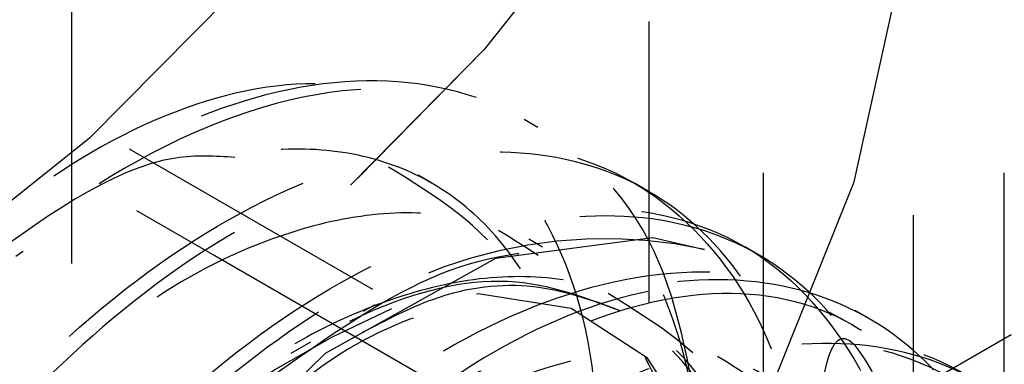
# Model space of a CAD drawing. Header units: inches. Extents: x 1907 to 2452, y -210 to -54.
# Tile 262 of 656: x 1999.17 to 1999.521, y -194.989 to -194.866. Entities that reach past the tile are written whole.
import ezdxf

# ---------------------------------------------------------------- set-up
doc = ezdxf.new("R2010")
doc.units = ezdxf.units.IN
doc.header["$LTSCALE"] = 0.5
doc.header["$MEASUREMENT"] = 0
doc.linetypes.add('HIDDEN', pattern=[0.22499999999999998, 0.15, -0.075])
doc.layers.add('SID-M-H', color=4, linetype='HIDDEN')

msp = doc.modelspace()

# ---------------------------------------------------------------- linework, layer by layer
at = {"layer": 'SID-M-H'}
for p, q in [((1999.188790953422, -196.352690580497), (1999.188790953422, -194.3113385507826)), ((1998.343205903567, -194.4118587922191), (1999.558914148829, -195.1136722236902)), ((1998.345828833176, -194.4337997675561), (1999.67291837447, -195.1999122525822)), ((1999.394303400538, -195.7665349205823), (1999.394303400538, -194.5172274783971)), ((1999.488303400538, -195.0354409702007), (1999.488303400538, -194.5172274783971)), ((1999.434852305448, -194.5203470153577), (1999.434852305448, -195.0412748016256)), ((1999.520539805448, -194.5203470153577), (1999.520539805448, -195.0472940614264)), ((1999.672758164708, -195.1998861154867), (1998.69938222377, -194.6379681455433)), ((1999.392413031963, -194.8050378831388), (1999.335571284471, -194.8764548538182)), ((1999.26106747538, -194.8414031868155), (1999.195051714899, -194.9080934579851)), ((1999.467222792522, -194.9235655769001), (1999.484423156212, -194.8456005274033)), ((1999.287956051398, -194.9247756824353), (1999.335571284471, -194.8764548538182)), ((1999.335571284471, -194.8764548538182), (1999.290656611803, -194.9222392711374)), ((1999.354690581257, -194.9042084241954), (1999.349767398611, -194.9013663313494)), ((1999.195051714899, -194.9080934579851), (1999.117130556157, -194.9703550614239)), ((1999.316929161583, -194.9240748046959), (1999.312018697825, -194.9212400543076)), ((1999.393973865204, -194.9268861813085), (1999.38906414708, -194.9240518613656)), ((1999.436447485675, -195.0001260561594), (1999.467222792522, -194.9235655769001)), ((1999.339667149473, -194.9507554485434), (1999.395611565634, -194.9433802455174)), ((1999.356342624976, -194.946827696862), (1999.351432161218, -194.9439929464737)), ((1999.395611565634, -194.9433802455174), (1999.413936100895, -194.9476139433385)), ((1999.433247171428, -194.9495581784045), (1999.428333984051, -194.9467218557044)), ((1999.27914759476, -194.9845006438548), (1999.339667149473, -194.9507554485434)), ((1999.332850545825, -194.9633839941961), (1999.333398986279, -194.9633639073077)), ((1999.333398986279, -194.9633639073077), (1999.366501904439, -194.9685129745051)), ((1999.296667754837, -194.967373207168), (1999.292537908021, -194.9697580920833)), ((1999.366501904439, -194.9685129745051), (1999.39334041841, -194.9860226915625)), ((1999.464018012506, -194.9730170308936), (1999.458468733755, -194.9700896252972)), ((1999.472529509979, -194.9722353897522), (1999.467624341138, -194.9694036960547)), ((1999.273725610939, -194.9806217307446), (1999.266778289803, -194.9846336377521)), ((1999.523062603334, -194.9779900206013), (1999.409220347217, -195.0437097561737)), ((1999.411861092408, -195.048561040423), (1999.525941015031, -194.9827041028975)), ((1999.221119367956, -195.0409542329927), (1999.27914759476, -194.9845006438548)), ((1999.39334041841, -194.9860226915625), (1999.412228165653, -195.0147928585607))]:
    msp.add_line(p, q, dxfattribs=at)
for centre, radius, start, end in [((1999.378470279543, -195.1120054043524), 0.1681736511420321, 77.82559790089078, 135.0752248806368), ((1999.429166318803, -195.2613677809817), 0.3188241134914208, 113.3985710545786, 178.9500294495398), ((1999.453009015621, -195.0784298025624), 0.09797382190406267, 16.86257974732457, 81.66217324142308)]:
    msp.add_arc(centre, radius, start, end, dxfattribs=at)
for points, knots in [([(1999.010969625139, -195.2122963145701), (1999.016157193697, -195.1857466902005), (1999.026532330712, -195.1326474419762), (1999.06767770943, -195.0498999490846), (1999.122768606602, -194.9768224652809), (1999.187884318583, -194.921001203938), (1999.255137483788, -194.8889078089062), (1999.317579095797, -194.8845643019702), (1999.368494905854, -194.9080832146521), (1999.400570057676, -194.9581421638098), (1999.41384783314, -195.0080044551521), (1999.409441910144, -195.041130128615), (1999.408647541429, -195.0471025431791)], [0, 0, 0, 0, 0.1084604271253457, 0.2169208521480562, 0.3253781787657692, 0.4338348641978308, 0.542298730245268, 0.6507558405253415, 0.7592220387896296, 0.8676792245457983, 0.9761431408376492, 1, 1, 1, 1]), ([(1999.413511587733, -195.019076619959), (1999.409483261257, -194.9937494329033), (1999.401016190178, -194.9405146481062), (1999.351909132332, -194.8948535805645), (1999.282558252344, -194.8849679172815), (1999.201864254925, -194.9161613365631), (1999.123435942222, -194.9822697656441), (1999.059156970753, -195.0730975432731), (1999.019063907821, -195.1729903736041), (1999.009336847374, -195.2665658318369), (1999.030719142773, -195.3373783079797), (1999.080249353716, -195.3754544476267), (1999.147617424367, -195.3705835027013), (1999.204816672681, -195.34534312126), (1999.231628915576, -195.3157026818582), (1999.235738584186, -195.3111595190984)], [0, 0, 0, 0, 0.07490218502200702, 0.157435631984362, 0.2405448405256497, 0.3229454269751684, 0.4061845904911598, 0.4884721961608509, 0.5718201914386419, 0.6540148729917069, 0.7374504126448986, 0.8195723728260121, 0.903074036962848, 0.9851435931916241, 1, 1, 1, 1]), ([(1999.375688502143, -195.0342173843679), (1999.375831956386, -195.0234012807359), (1999.376310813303, -194.9872966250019), (1999.36195090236, -194.9365395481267), (1999.325335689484, -194.8967412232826), (1999.274303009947, -194.8840386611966), (1999.214866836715, -194.8992704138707), (1999.154931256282, -194.9386183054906), (1999.110507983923, -194.9864439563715), (1999.089389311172, -195.0188323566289), (1999.08314378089, -195.0284107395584)], [0, 0, 0, 0, 0.0665102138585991, 0.2220141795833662, 0.3705120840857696, 0.5191115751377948, 0.6621154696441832, 0.8037920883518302, 0.9419744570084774, 0.9999999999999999, 0.9999999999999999, 0.9999999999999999, 0.9999999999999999]), ([(1999.230874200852, -195.3603400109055), (1999.222790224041, -195.36614666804), (1999.19398431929, -195.3868377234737), (1999.145787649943, -195.395624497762), (1999.0950706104, -195.3840589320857), (1999.060086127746, -195.3441755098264), (1999.04511546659, -195.2825925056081), (1999.051815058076, -195.2057148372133), (1999.080079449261, -195.1227484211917), (1999.126484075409, -195.0428635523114), (1999.186482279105, -194.9755095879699), (1999.253200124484, -194.9281954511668), (1999.319477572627, -194.9065427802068), (1999.37829546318, -194.9130368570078), (1999.422274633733, -194.9473372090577), (1999.448392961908, -195.0014370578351), (1999.448317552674, -195.048707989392), (1999.448283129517, -195.0702864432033)], [0, 0, 0, 0, 0.02741444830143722, 0.09768681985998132, 0.1679637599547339, 0.2382364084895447, 0.3085091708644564, 0.3787855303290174, 0.4490579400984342, 0.5193361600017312, 0.58960850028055, 0.6598856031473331, 0.7301582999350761, 0.8004313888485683, 0.8707075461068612, 0.940979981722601, 1, 1, 1, 1]), ([(1999.441191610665, -195.1500510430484), (1999.442314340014, -195.1469615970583), (1999.452603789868, -195.1186478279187), (1999.456742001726, -195.0661505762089), (1999.450995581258, -195.0007137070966), (1999.426377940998, -194.9500921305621), (1999.387136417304, -194.9187363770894), (1999.33603074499, -194.9093087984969), (1999.277689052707, -194.9227644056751), (1999.217329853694, -194.9577803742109), (1999.160177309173, -195.0107017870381), (1999.111331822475, -195.0771644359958), (1999.071024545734, -195.1586021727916), (1999.048981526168, -195.2489413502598), (1999.056711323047, -195.3318018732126), (1999.094161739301, -195.3858048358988), (1999.154998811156, -195.4001505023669), (1999.21674140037, -195.3837944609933), (1999.252473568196, -195.3517200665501), (1999.263906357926, -195.341457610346)], [0, 0, 0, 0, 0.007060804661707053, 0.0647099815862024, 0.1216351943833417, 0.1797466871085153, 0.2366809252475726, 0.294318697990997, 0.352209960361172, 0.4089806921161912, 0.4670452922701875, 0.524278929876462, 0.5815852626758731, 0.6584501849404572, 0.7344555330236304, 0.8112082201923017, 0.8873289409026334, 0.9639500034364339, 1, 1, 1, 1]), ([(1999.246809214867, -194.914882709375), (1999.239894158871, -194.9144630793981), (1999.210878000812, -194.9127022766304), (1999.177519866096, -194.9372542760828), (1999.152111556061, -194.9559551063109)], [0, 0, 0, 0, 0.2383174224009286, 1, 1, 1, 1]), ([(1999.349500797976, -195.1478966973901), (1999.353060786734, -195.1381436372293), (1999.362003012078, -195.1136452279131), (1999.369169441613, -195.0748202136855), (1999.371521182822, -195.0336970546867), (1999.366952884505, -194.996406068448), (1999.355678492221, -194.9642470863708), (1999.338090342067, -194.9388604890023), (1999.315149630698, -194.9212945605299), (1999.28753258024, -194.9119792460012), (1999.256017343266, -194.9112345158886), (1999.222225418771, -194.9196288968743), (1999.192657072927, -194.9327637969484), (1999.175143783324, -194.9455668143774), (1999.1688642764, -194.950157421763)], [0, 0, 0, 0, 0.05957526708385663, 0.1496452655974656, 0.2379940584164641, 0.3263052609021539, 0.4163631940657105, 0.5063291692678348, 0.594413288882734, 0.6830085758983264, 0.77314993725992, 0.862988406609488, 0.9508735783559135, 1, 1, 1, 1]), ([(1999.347764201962, -195.134831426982), (1999.34893488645, -195.1323668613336), (1999.365242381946, -195.0980357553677), (1999.369068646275, -195.0288423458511), (1999.353602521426, -194.9503498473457), (1999.318251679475, -194.9286100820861), (1999.301535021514, -194.9183298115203)], [0, 0, 0, 0, 0.02601173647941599, 0.3623403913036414, 0.6984643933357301, 1, 1, 1, 1]), ([(1999.28513456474, -195.3757538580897), (1999.284831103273, -195.3760359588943), (1999.264544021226, -195.394895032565), (1999.221103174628, -195.4113119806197), (1999.164142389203, -195.4181568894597), (1999.118643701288, -195.3940531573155), (1999.091117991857, -195.3454723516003), (1999.084335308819, -195.276908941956), (1999.099587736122, -195.1966195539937), (1999.135343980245, -195.1137225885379), (1999.187626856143, -195.0376079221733), (1999.251121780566, -194.9772265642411), (1999.31848373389, -194.9392367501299), (1999.382687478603, -194.9284109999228), (1999.436803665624, -194.9456369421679), (1999.473440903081, -194.9901255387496), (1999.490656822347, -195.0402708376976), (1999.487567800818, -195.076683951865), (1999.486741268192, -195.0864270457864)], [0, 0, 0, 0, 0.001055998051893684, 0.0705958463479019, 0.1401322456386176, 0.2096742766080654, 0.2792105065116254, 0.3487517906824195, 0.4182884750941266, 0.4878261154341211, 0.5573657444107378, 0.6269021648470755, 0.6964441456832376, 0.7659803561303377, 0.8355217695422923, 0.9050584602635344, 0.9745963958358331, 1, 1, 1, 1]), ([(1999.482418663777, -195.1621351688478), (1999.48668304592, -195.1441428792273), (1999.496838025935, -195.1012969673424), (1999.493270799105, -195.0398112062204), (1999.473947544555, -194.9845819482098), (1999.438191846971, -194.9477264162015), (1999.389917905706, -194.9322842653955), (1999.333065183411, -194.9396104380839), (1999.272743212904, -194.9691144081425), (1999.214161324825, -195.0176664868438), (1999.162602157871, -195.0810389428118), (1999.122605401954, -195.1533643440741), (1999.097501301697, -195.2274815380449), (1999.089639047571, -195.297219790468), (1999.09928299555, -195.3557296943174), (1999.125532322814, -195.3975008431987), (1999.165974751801, -195.4188723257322), (1999.216432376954, -195.4179577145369), (1999.271873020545, -195.3930484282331), (1999.313265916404, -195.3645145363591), (1999.332176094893, -195.3413679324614), (1999.334603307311, -195.3383969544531)], [0, 0, 0, 0, 0.04003746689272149, 0.09534316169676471, 0.1518819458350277, 0.207829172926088, 0.2635164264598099, 0.3201276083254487, 0.3754840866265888, 0.4318492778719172, 0.4880969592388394, 0.5435292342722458, 0.6001621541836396, 0.6557064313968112, 0.7118125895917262, 0.7682763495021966, 0.8235899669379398, 0.8801567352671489, 0.9360221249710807, 0.9917881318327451, 0.9999999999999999, 0.9999999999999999, 0.9999999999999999, 0.9999999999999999]), ([(1999.104767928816, -195.2139101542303), (1999.10262996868, -195.2245482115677), (1999.097784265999, -195.2486594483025), (1999.098112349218, -195.2830885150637), (1999.104277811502, -195.3157877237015), (1999.117167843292, -195.3422361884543), (1999.135802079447, -195.3611776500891), (1999.15944045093, -195.3720672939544), (1999.187096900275, -195.3743574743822), (1999.217709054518, -195.3677905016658), (1999.249703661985, -195.3527914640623), (1999.281885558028, -195.329999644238), (1999.312983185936, -195.2999993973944), (1999.341597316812, -195.264044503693), (1999.366395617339, -195.2239672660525), (1999.386486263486, -195.1811310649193), (1999.400971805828, -195.1368890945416), (1999.409096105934, -195.093362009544), (1999.410627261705, -195.0525477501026), (1999.405441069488, -195.0156978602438), (1999.393504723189, -194.984118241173), (1999.37535433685, -194.9594689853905), (1999.351934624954, -194.9426963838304), (1999.323893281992, -194.9341937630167), (1999.292067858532, -194.934352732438), (1999.258134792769, -194.9434514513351), (1999.224816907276, -194.9594637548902), (1999.203697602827, -194.9755886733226), (1999.193750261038, -194.983183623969)], [0, 0, 0, 0, 0.03029852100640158, 0.06867182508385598, 0.1078830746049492, 0.1473429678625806, 0.1862389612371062, 0.2246627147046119, 0.2639425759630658, 0.3033791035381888, 0.3421625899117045, 0.3806657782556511, 0.4200040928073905, 0.4594068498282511, 0.4980684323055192, 0.5366799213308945, 0.5760664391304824, 0.6154250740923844, 0.6539677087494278, 0.6927040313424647, 0.7321284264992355, 0.7714326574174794, 0.809884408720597, 0.8487369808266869, 0.8881888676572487, 0.9274284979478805, 0.9658183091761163, 1, 1, 1, 1]), ([(1999.297235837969, -195.3031795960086), (1999.314461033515, -195.2848784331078), (1999.354285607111, -195.2425662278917), (1999.395606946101, -195.1490377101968), (1999.410295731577, -195.0520960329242), (1999.392434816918, -194.9728436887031), (1999.357323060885, -194.9511685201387), (1999.34069520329, -194.9409038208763)], [0, 0, 0, 0, 0.1627397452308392, 0.376253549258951, 0.5914550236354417, 0.8065255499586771, 1, 1, 1, 1]), ([(1999.259397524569, -194.9932449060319), (1999.278672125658, -194.979605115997), (1999.317236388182, -194.9523148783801), (1999.370558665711, -194.9445139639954), (1999.411243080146, -194.9626077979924), (1999.434271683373, -195.0046068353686), (1999.43678350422, -195.047659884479), (1999.43316827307, -195.0729227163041), (1999.432663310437, -195.0764513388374)], [0, 0, 0, 0, 0.2006626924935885, 0.40148217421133, 0.5961735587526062, 0.7856666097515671, 0.9700626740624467, 0.9999999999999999, 0.9999999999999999, 0.9999999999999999, 0.9999999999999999]), ([(1999.468355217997, -195.1221151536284), (1999.470259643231, -195.1153923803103), (1999.479503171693, -195.0827619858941), (1999.475889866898, -195.0308758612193), (1999.45716919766, -194.9740636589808), (1999.428535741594, -194.9565459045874), (1999.413936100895, -194.9476139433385)], [0, 0, 0, 0, 0.0782896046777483, 0.379995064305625, 0.6838715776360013, 1, 1, 1, 1]), ([(1999.247733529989, -195.4330144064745), (1999.244775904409, -195.4341376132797), (1999.221512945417, -195.4429721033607), (1999.184406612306, -195.4329327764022), (1999.144884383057, -195.4012227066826), (1999.125264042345, -195.3435415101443), (1999.126875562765, -195.26953780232), (1999.1504402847, -195.1871190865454), (1999.193057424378, -195.1056966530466), (1999.250471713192, -195.0347186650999), (1999.316317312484, -194.9822875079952), (1999.383335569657, -194.9543660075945), (1999.444323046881, -194.9544925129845), (1999.492888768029, -194.9822902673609), (1999.521720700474, -195.0359639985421), (1999.532542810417, -195.0859349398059), (1999.527344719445, -195.1173206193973), (1999.526689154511, -195.1212788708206)], [0, 0, 0, 0, 0.0109598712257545, 0.08620395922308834, 0.1614490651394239, 0.2366912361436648, 0.3119392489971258, 0.3871811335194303, 0.4624289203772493, 0.5376713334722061, 0.612915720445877, 0.688160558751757, 0.7634027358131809, 0.8386506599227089, 0.9138925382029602, 0.9891404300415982, 1, 1, 1, 1]), ([(1999.383767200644, -194.9694148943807), (1999.370170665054, -194.9642757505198), (1999.342980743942, -194.9539986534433), (1999.290349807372, -194.9685585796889), (1999.236113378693, -195.0041382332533), (1999.185118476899, -195.0593318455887), (1999.143636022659, -195.1277661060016), (1999.116514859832, -195.2022326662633), (1999.107186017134, -195.2745321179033), (1999.117129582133, -195.3366716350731), (1999.145657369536, -195.3814608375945), (1999.190125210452, -195.4042390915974), (1999.245501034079, -195.4001347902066), (1999.291265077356, -195.3831299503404), (1999.314846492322, -195.3625132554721), (1999.319102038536, -195.358792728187)], [0, 0, 0, 0, 0.0787429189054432, 0.1574675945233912, 0.2369772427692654, 0.317118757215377, 0.3978865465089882, 0.4792811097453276, 0.5613286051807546, 0.6440278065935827, 0.7273733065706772, 0.8113593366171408, 0.8959797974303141, 0.9812283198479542, 0.9999999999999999, 0.9999999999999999, 0.9999999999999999, 0.9999999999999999]), ([(1999.522531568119, -195.1802752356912), (1999.525282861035, -195.1705067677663), (1999.535070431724, -195.135755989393), (1999.534615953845, -195.0798401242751), (1999.520280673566, -195.0204115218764), (1999.488381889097, -194.9782820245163), (1999.443206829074, -194.9569029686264), (1999.388174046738, -194.9580727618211), (1999.328242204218, -194.9818435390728), (1999.268664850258, -195.02569553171), (1999.214761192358, -195.0855376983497), (1999.171304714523, -195.1561473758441), (1999.141885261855, -195.2304718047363), (1999.129269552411, -195.3020512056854), (1999.134321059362, -195.3642008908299), (1999.156224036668, -195.41081952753), (1999.19323532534, -195.4379624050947), (1999.241468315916, -195.4432251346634), (1999.29598888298, -195.4242308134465), (1999.338699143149, -195.3985236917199), (1999.359334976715, -195.3755631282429), (1999.362993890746, -195.3714920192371)], [0, 0, 0, 0, 0.02199683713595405, 0.07825251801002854, 0.1353485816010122, 0.1925501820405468, 0.2487377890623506, 0.3061972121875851, 0.3627077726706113, 0.4195012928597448, 0.476881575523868, 0.5330136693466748, 0.5903645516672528, 0.6472267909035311, 0.7036740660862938, 0.7611447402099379, 0.8173608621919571, 0.8745151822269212, 0.9316626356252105, 0.9878831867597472, 1, 1, 1, 1]), ([(1999.146535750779, -195.2254198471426), (1999.145880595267, -195.2274978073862), (1999.140805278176, -195.2435952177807), (1999.137578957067, -195.2721648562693), (1999.137489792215, -195.3092500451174), (1999.144601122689, -195.3413365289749), (1999.158012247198, -195.367109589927), (1999.177196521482, -195.3852833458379), (1999.201259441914, -195.3953552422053), (1999.229270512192, -195.3967836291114), (1999.260071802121, -195.389363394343), (1999.292144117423, -195.3735815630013), (1999.324268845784, -195.3500547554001), (1999.355203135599, -195.319394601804), (1999.383478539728, -195.2829691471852), (1999.407865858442, -195.242570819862), (1999.427440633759, -195.199530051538), (1999.441341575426, -195.1552392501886), (1999.448817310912, -195.1119114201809), (1999.449705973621, -195.0714353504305), (1999.443853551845, -195.0350358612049), (1999.43127373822, -195.0040564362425), (1999.412566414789, -194.9801516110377), (1999.388672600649, -194.9641741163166), (1999.360215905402, -194.9564972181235), (1999.32809674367, -194.9575344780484), (1999.294041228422, -194.967430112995), (1999.259431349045, -194.984952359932), (1999.237135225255, -195.0025382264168), (1999.225955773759, -195.0113559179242)], [0, 0, 0, 0, 0.005660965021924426, 0.04385400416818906, 0.08156118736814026, 0.1201085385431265, 0.1588217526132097, 0.1969056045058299, 0.2346869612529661, 0.2732930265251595, 0.3119744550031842, 0.3499398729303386, 0.3878237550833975, 0.4264784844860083, 0.4651179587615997, 0.5029641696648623, 0.5409704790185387, 0.5796637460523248, 0.6182511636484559, 0.6560043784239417, 0.6941260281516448, 0.7328476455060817, 0.7713729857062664, 0.80906159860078, 0.8472892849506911, 0.8860290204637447, 0.9244823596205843, 0.9621348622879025, 1, 1, 1, 1]), ([(1999.508852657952, -195.0855225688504), (1999.509148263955, -195.0711936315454), (1999.509936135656, -195.0330030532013), (1999.487663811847, -194.98896237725), (1999.447317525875, -194.9598259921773), (1999.392751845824, -194.958513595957), (1999.331506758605, -194.9845950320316), (1999.270407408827, -195.0354754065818), (1999.216661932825, -195.1055112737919), (1999.176548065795, -195.186965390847), (1999.154838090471, -195.2707750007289), (1999.154226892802, -195.3476651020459), (1999.175023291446, -195.4089277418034), (1999.215150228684, -195.4483749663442), (1999.270234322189, -195.4594288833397), (1999.319385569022, -195.4517331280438), (1999.347356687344, -195.4332097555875), (1999.35364162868, -195.429047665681)], [0, 0, 0, 0, 0.04314512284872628, 0.1149936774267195, 0.186867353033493, 0.2587663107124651, 0.3306892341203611, 0.4026360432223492, 0.4746069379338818, 0.5466021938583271, 0.6186221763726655, 0.6906673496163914, 0.7627376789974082, 0.8348318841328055, 0.9069499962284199, 0.9790922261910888, 1, 1, 1, 1]), ([(1999.422597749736, -195.3851262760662), (1999.410970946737, -195.3964331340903), (1999.378878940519, -195.4276420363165), (1999.321137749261, -195.4549686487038), (1999.258958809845, -195.4633421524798), (1999.207344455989, -195.4429156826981), (1999.172285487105, -195.3970013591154), (1999.157389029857, -195.33036652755), (1999.164119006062, -195.2504949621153), (1999.191460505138, -195.166257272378), (1999.236083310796, -195.0870388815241), (1999.292709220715, -195.0216442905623), (1999.354694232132, -194.9773164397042), (1999.414845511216, -194.9589047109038), (1999.46598587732, -194.9683633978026), (1999.502691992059, -195.0043685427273), (1999.518445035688, -195.0630837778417), (1999.519060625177, -195.1170365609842), (1999.508364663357, -195.1493621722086), (1999.506508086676, -195.1549731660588)], [0, 0, 0, 0, 0.03609051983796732, 0.0996161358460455, 0.1631209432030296, 0.226604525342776, 0.2900665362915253, 0.3535067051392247, 0.4169248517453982, 0.48032092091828, 0.5436959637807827, 0.6070501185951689, 0.6703829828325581, 0.7336942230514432, 0.7969835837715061, 0.8602509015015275, 0.9234962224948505, 0.9867206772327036, 1, 1, 1, 1]), ([(1999.432663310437, -195.0764513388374), (1999.432528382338, -195.064507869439), (1999.432207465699, -195.0361011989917), (1999.419841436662, -195.0000874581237), (1999.395815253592, -194.9731000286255), (1999.362360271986, -194.9611902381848), (1999.322540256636, -194.9660260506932), (1999.285687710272, -194.9815642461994), (1999.263909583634, -195.0002156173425), (1999.256262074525, -195.0067651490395)], [0, 0, 0, 0, 0.1156916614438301, 0.2751641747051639, 0.434689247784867, 0.5942668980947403, 0.7538970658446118, 0.913579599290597, 1, 1, 1, 1]), ([(1999.383767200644, -194.9694148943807), (1999.373879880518, -194.9657831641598), (1999.354102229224, -194.9585185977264), (1999.32199712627, -194.961715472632), (1999.300716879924, -194.972785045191), (1999.29239702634, -194.9771128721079)], [0, 0, 0, 0, 0.378437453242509, 0.7569901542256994, 1, 1, 1, 1]), ([(1999.153468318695, -195.3552249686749), (1999.162948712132, -195.3679621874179), (1999.184841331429, -195.3973756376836), (1999.247867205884, -195.3939469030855), (1999.321698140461, -195.350848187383), (1999.388944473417, -195.2713660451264), (1999.435122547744, -195.1723573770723), (1999.449522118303, -195.074595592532), (1999.431680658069, -194.9954379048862), (1999.396449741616, -194.9736897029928), (1999.379713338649, -194.9633582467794)], [0, 0, 0, 0, 0.1001151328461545, 0.2311910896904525, 0.3604170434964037, 0.4916864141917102, 0.6211359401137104, 0.7516086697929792, 0.8820020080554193, 1, 1, 1, 1]), ([(1999.432663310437, -195.0764513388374), (1999.432638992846, -195.0727897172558), (1999.432516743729, -195.0543820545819), (1999.426500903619, -195.0188531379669), (1999.40883989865, -194.9860727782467), (1999.390160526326, -194.9736625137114), (1999.383767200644, -194.9694148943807)], [0, 0, 0, 0, 0.07336970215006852, 0.3688433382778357, 0.7839761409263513, 1, 1, 1, 1]), ([(1999.452595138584, -195.0220803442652), (1999.455272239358, -194.9967674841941), (1999.459641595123, -194.9554538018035), (1999.496518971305, -195.0443569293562), (1999.53447232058, -195.0265585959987), (1999.560766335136, -195.0797850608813), (1999.569215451, -195.1377505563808), (1999.55765769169, -195.2111636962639), (1999.52725131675, -195.2872131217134), (1999.480980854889, -195.3585410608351), (1999.423730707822, -195.4166532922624), (1999.361647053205, -195.4548875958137), (1999.301478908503, -195.4686303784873), (1999.249829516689, -195.4560112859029), (1999.214321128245, -195.419961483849), (1999.196034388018, -195.3682683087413), (1999.193095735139, -195.304339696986), (1999.20812117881, -195.2282290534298), (1999.24296044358, -195.1472597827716), (1999.292958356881, -195.0743458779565), (1999.352234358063, -195.0182963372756), (1999.413765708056, -194.9838055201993), (1999.449736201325, -194.9822482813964), (1999.467216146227, -194.9814915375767)], [0, 0, 0, 0, 0.04300921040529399, 0.0701962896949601, 0.1180785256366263, 0.1659692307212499, 0.2141221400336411, 0.2625340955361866, 0.3112025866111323, 0.360124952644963, 0.4092984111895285, 0.4587200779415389, 0.5083910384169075, 0.5583230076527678, 0.6085147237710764, 0.6512689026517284, 0.6940192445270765, 0.7449112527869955, 0.7960448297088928, 0.8474314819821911, 0.8990682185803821, 0.9509519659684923, 1, 1, 1, 1]), ([(1999.125654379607, -195.2667629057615), (1999.12546128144, -195.2745640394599), (1999.124818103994, -195.3005483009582), (1999.136916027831, -195.3363573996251), (1999.160757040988, -195.3699246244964), (1999.195260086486, -195.3884240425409), (1999.236987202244, -195.3910118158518), (1999.283118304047, -195.3774169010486), (1999.330178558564, -195.3487838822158), (1999.374703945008, -195.3073657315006), (1999.413400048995, -195.2564109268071), (1999.443423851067, -195.1998980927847), (1999.462594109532, -195.1422386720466), (1999.469563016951, -195.0879251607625), (1999.463913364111, -195.0412325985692), (1999.446215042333, -195.0057184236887), (1999.417893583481, -194.9845900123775), (1999.38175224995, -194.9781174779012), (1999.353882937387, -194.9873117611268), (1999.340120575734, -194.991852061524)], [0, 0, 0, 0, 0.02609166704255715, 0.08690694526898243, 0.1477418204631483, 0.2085963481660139, 0.2694705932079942, 0.3303646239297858, 0.3912785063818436, 0.4522122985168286, 0.5131660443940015, 0.5741397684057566, 0.635133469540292, 0.6961471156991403, 0.7571806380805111, 0.818233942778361, 0.8793069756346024, 0.9403996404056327, 1, 1, 1, 1]), ([(1999.343866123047, -195.4312048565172), (1999.334140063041, -195.4376309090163), (1999.303609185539, -195.4578027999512), (1999.254903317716, -195.4636396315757), (1999.206209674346, -195.4475190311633), (1999.174202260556, -195.403840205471), (1999.162549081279, -195.3393225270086), (1999.172741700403, -195.260871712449), (1999.204134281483, -195.1777725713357), (1999.253017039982, -195.0992516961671), (1999.314576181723, -195.0346155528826), (1999.381677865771, -194.9910019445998), (1999.447241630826, -194.9737386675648), (1999.50428387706, -194.9846090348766), (1999.545244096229, -195.0232203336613), (1999.566973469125, -195.0736954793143), (1999.565627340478, -195.113872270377), (1999.565154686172, -195.1279791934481)], [0, 0, 0, 0, 0.03337070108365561, 0.1047532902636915, 0.1761416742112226, 0.2475247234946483, 0.3189102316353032, 0.3902950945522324, 0.4616779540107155, 0.5330660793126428, 0.6044486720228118, 0.6758371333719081, 0.7472201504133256, 0.8186059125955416, 0.889990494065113, 0.9613733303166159, 1, 1, 1, 1]), ([(1999.561344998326, -195.207890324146), (1999.562867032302, -195.2032332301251), (1999.572607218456, -195.1734303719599), (1999.57470444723, -195.1205924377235), (1999.565397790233, -195.0575009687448), (1999.537622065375, -195.0103637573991), (1999.495801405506, -194.9831541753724), (1999.442899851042, -194.9781753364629), (1999.383730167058, -194.9960367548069), (1999.323571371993, -195.0348930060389), (1999.267684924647, -195.0908231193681), (1999.221011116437, -195.1592014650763), (1999.187494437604, -195.2332431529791), (1999.17019297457, -195.3061647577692), (1999.170559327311, -195.3715112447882), (1999.188032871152, -195.4227574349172), (1999.221313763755, -195.4554548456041), (1999.266992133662, -195.4667725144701), (1999.320234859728, -195.4541081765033), (1999.366635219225, -195.4294695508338), (1999.391497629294, -195.4040977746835), (1999.398933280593, -195.3965097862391)], [0, 0, 0, 0, 0.01049168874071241, 0.06714107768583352, 0.1237395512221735, 0.1811465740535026, 0.2372746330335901, 0.2945184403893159, 0.3514979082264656, 0.4077964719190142, 0.465252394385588, 0.5215292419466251, 0.5785361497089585, 0.6357608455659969, 0.6918972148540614, 0.7493128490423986, 0.8058763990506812, 0.8625613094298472, 0.9199441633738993, 0.9760575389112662, 1, 1, 1, 1]), ([(1999.446866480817, -195.2634843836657), (1999.447383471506, -195.2626110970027), (1999.45585891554, -195.248294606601), (1999.468026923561, -195.2177038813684), (1999.481733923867, -195.1736549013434), (1999.488454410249, -195.1304705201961), (1999.488724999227, -195.0903621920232), (1999.482199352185, -195.0544222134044), (1999.468984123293, -195.0240632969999), (1999.449728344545, -195.0009092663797), (1999.42536474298, -194.985729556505), (1999.396501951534, -194.9788866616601), (1999.364106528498, -194.980792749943), (1999.329944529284, -194.9915144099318), (1999.295359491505, -195.0097768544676), (1999.273175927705, -195.0277784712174), (1999.262058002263, -195.0368004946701)], [0, 0, 0, 0, 0.004955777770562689, 0.08124404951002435, 0.1587568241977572, 0.2359008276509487, 0.3113659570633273, 0.3878690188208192, 0.4654208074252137, 0.5424233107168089, 0.617808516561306, 0.6945074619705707, 0.7720777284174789, 0.8489190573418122, 0.9242814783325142, 1, 1, 1, 1]), ([(1999.130284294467, -195.241263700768), (1999.129549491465, -195.2588586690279), (1999.128046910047, -195.2948382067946), (1999.141398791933, -195.3393025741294), (1999.165613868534, -195.3726326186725), (1999.200016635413, -195.3911956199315), (1999.241770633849, -195.3937663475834), (1999.28789452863, -195.380176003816), (1999.334956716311, -195.351541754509), (1999.379481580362, -195.3101239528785), (1999.418177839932, -195.259168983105), (1999.448201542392, -195.2026564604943), (1999.467372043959, -195.1449959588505), (1999.474340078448, -195.090686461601), (1999.468693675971, -195.0439789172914), (1999.450983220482, -195.008520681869), (1999.422707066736, -194.9871834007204), (1999.386095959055, -194.9814369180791), (1999.344319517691, -194.9927480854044), (1999.308593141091, -195.0120814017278), (1999.28905480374, -195.0313728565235), (1999.283376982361, -195.0369789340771)], [0, 0, 0, 0, 0.05197665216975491, 0.1062858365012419, 0.1606125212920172, 0.2149567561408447, 0.2693185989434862, 0.3236981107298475, 0.3780953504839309, 0.4325103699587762, 0.4869432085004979, 0.5413938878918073, 0.5958624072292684, 0.6503487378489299, 0.7048528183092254, 0.7593745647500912, 0.8139139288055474, 0.8684708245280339, 0.9230451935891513, 0.9776370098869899, 0.9999999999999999, 0.9999999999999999, 0.9999999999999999, 0.9999999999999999]), ([(1999.57757806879, -194.9823556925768), (1999.567627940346, -194.9855840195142), (1999.519753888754, -195.0011167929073), (1999.47802685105, -195.0219177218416), (1999.444972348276, -195.0383953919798)], [0, 0, 0, 0, 0.2078396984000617, 1, 1, 1, 1]), ([(1999.54899499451, -195.1189267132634), (1999.54966863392, -195.1148042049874), (1999.554543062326, -195.0849738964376), (1999.542838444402, -195.0405563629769), (1999.514970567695, -194.9946487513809), (1999.482885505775, -194.9858087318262), (1999.467216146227, -194.9814915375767)], [0, 0, 0, 0, 0.05147094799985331, 0.3724417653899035, 0.6935198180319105, 1, 1, 1, 1]), ([(1999.192825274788, -195.3779770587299), (1999.202285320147, -195.3906826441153), (1999.224159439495, -195.4200613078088), (1999.287152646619, -195.4166219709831), (1999.36098124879, -195.3735271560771), (1999.428228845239, -195.2940431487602), (1999.474404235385, -195.1950379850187), (1999.488813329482, -195.0972639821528), (1999.470890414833, -195.0179416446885), (1999.435502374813, -194.9961257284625), (1999.418616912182, -194.9857162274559)], [0, 0, 0, 0, 0.09980859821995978, 0.2307837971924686, 0.3599104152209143, 0.4910788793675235, 0.6204288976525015, 0.7508013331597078, 0.8810944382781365, 1, 1, 1, 1])]:
    msp.add_open_spline(points, degree=3, knots=knots, dxfattribs=at)

doc.saveas('drawing.dxf')
